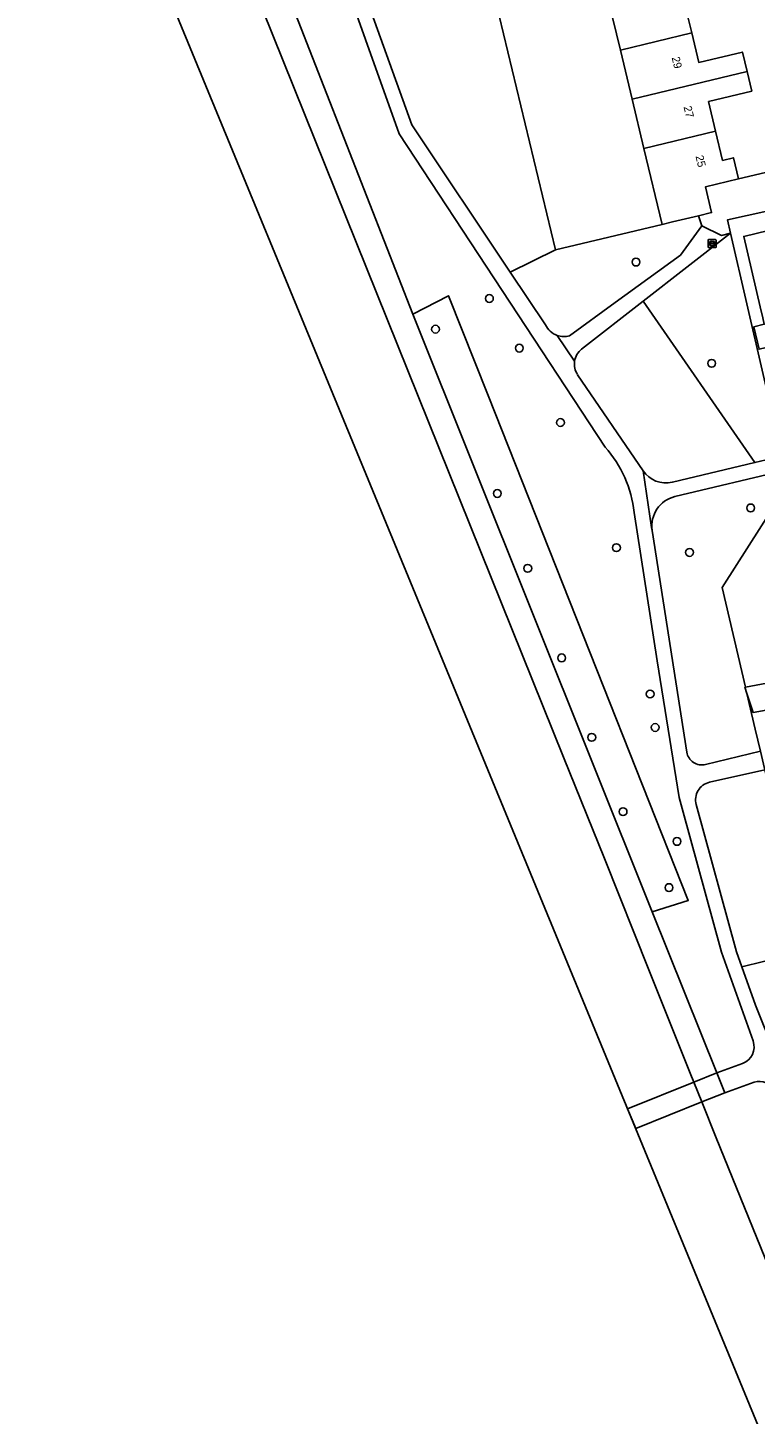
# Model space of a CAD drawing. Extents: x 158455 to 159797, y 387218 to 388672.
# Drawn here: x 159006.7 to 159097.6, y 388305.2 to 388478.4 of the extents above; entities that cross this region are included whole.
import ezdxf

# ---------------------------------------------------------------- set-up
doc = ezdxf.new("R2010")
doc.units = 0
for name, color, linetype in [('IMGEO_Boom', 7, 'Continuous'), ('IMGEO_Dek', 7, 'Continuous'), ('IMGEO_Erf', 7, 'Continuous'), ('IMGEO_Groenvoorziening', 7, 'Continuous'), ('IMGEO_Hek', 7, 'Continuous'), ('IMGEO_Meer_plas_ven_vijver', 7, 'Continuous'), ('IMGEO_Pand', 7, 'Continuous'), ('IMGEO_Pand_nummerreeks', 7, 'Continuous'), ('IMGEO_Rijbaan_lokaal_open', 7, 'Continuous'), ('IMGEO_Rioolput', 7, 'Continuous'), ('IMGEO_Voetpad_gesloten', 7, 'Continuous'), ('IMGEO_Voetpad_halfverhard', 7, 'Continuous'), ('IMGEO_Walbescherming', 7, 'Continuous')]:
    doc.layers.add(name, color=color, linetype=linetype)

msp = doc.modelspace()

# ---------------------------------------------------------------- linework, layer by layer
at = {"layer": 'IMGEO_Boom'}
for centre in [(159082.66, 388449.14), (159064.36, 388444.59), (159057.63, 388440.75), (159068.1, 388438.39), (159092.12, 388436.49), (159073.23, 388429.09), (159065.35, 388420.23), (159096.98, 388418.42), (159080.22, 388413.45), (159089.35, 388412.86), (159069.15, 388410.87), (159073.38, 388399.68), (159084.43, 388395.17), (159085.06, 388390.99), (159077.14, 388389.75), (159081.05, 388380.46), (159087.78, 388376.75), (159086.78, 388370.98)]:
    msp.add_circle(centre, 0.489, dxfattribs=at)
at = {"layer": 'IMGEO_Dek'}
msp.add_lwpolyline([(159082.63, 388340.86), (159090.88, 388344.19), (159093.75, 388345.35), (159092.74, 388347.82), (159089.88, 388346.67), (159081.61, 388343.34)], close=True, dxfattribs=at)
at = {"layer": 'IMGEO_Erf'}
for points in [[(159061.25, 388497.94), (159072.62, 388450.65), (159085.94, 388453.84), (159083.66, 388463.35), (159082.18, 388469.48), (159080.71, 388475.62), (159079.24, 388481.76)], [(159088.73, 388481.47), (159089.62, 388477.77), (159090.5, 388474.08), (159095.95, 388475.38), (159096.53, 388472.94), (159097.12, 388470.5), (159091.72, 388469.2), (159092.6, 388465.5), (159093.48, 388461.85), (159094.83, 388462.18), (159095.46, 388459.54), (159099.54, 388460.51), (159104.38, 388464.36), (159103.32, 388468.51), (159104.23, 388468.73), (159103.98, 388469.78), (159102.42, 388476.54), (159101.48, 388480.59)], [(159099, 388455.52), (159094.09, 388454.4), (159094.46, 388452.76), (159100.57, 388426.28)], [(159098.17, 388443.54), (159096.11, 388452.35), (159099.23, 388453.08)], [(159098.04, 388438.25), (159097.38, 388441.06), (159098.68, 388441.37)], [(159101.43, 388421.02), (159093.42, 388408.47), (159096.34, 388396.03), (159099.67, 388396.66)], [(159098.93, 388393.17), (159097.29, 388392.86), (159096.52, 388395.24), (159097.56, 388390.79)]]:
    msp.add_lwpolyline(points, dxfattribs=at)
at = {"layer": 'IMGEO_Groenvoorziening'}
for points in [[(159061.25, 388497.94), (159059.51, 388497.52), (159059.29, 388498.45), (159058.92, 388500), (159058.37, 388502.29), (159058.21, 388502.25), (159057.39, 388505.66), (159057.55, 388505.69), (159052.77, 388525.57), (159054.79, 388526.05), (159052.77, 388534.43), (159038.46, 388532.11), (159031.8, 388531.57), (159031.75, 388531.12), (159031.74, 388530.67), (159031.77, 388530.22), (159031.85, 388529.77), (159031.96, 388529.34), (159032.11, 388528.91), (159032.19, 388528.71), (159042.58, 388500), (159054.68, 388466.3), (159066.97, 388447.89), (159072.62, 388450.65)], [(159094.46, 388452.76), (159083.57, 388444.25), (159097.51, 388424.09), (159101.04, 388424.93), (159129.68, 388431.73), (159136.25, 388433.14), (159149.14, 388435.1), (159153.63, 388435.92), (159168.13, 388439.01), (159189.22, 388444.9), (159188.65, 388447.64), (159141.57, 388436.56), (159141.7, 388436.01), (159138.15, 388435.18), (159138.02, 388435.72), (159138.02, 388435.74), (159134.56, 388434.91), (159134.8, 388433.79), (159100.57, 388426.28)], [(159084.7, 388367.97), (159089.2, 388369.37), (159077.77, 388398.21), (159064.19, 388432.46), (159059.25, 388444.93), (159054.8, 388442.62)]]:
    msp.add_lwpolyline(points, close=True, dxfattribs=at)
for points in [[(159097.41, 388346.66), (159093.75, 388345.35), (159092.74, 388347.82), (159084.7, 388367.97), (159054.8, 388442.62), (159020.77, 388529.71), (159019.6, 388529.25), (159019.21, 388530.21), (159019.21, 388530.21), (159019.02, 388530.14)], [(159019.02, 388530.14), (159019.61, 388528.51), (159019.73, 388528.55), (159019.41, 388526.77), (159019.12, 388525.03), (159019.13, 388522.37), (159022.95, 388512.91), (159028.28, 388500), (159073.61, 388387.29), (159078.72, 388374.6), (159084.27, 388360.72), (159089.44, 388347.78), (159089.88, 388346.67), (159090.88, 388344.19), (159092.68, 388339.73), (159098.74, 388324.75), (159111.16, 388294.01)], [(159020.77, 388529.71), (159054.8, 388442.62), (159059.25, 388444.93), (159064.19, 388432.46), (159077.77, 388398.21), (159089.2, 388369.37), (159084.7, 388367.97), (159092.74, 388347.82), (159095.98, 388349.02)], [(159053.08, 388465.18), (159040.68, 388500)], [(159078.81, 388426.01), (159053.08, 388465.18)], [(159088.22, 388450.02), (159090.87, 388453.68), (159090.47, 388454.93), (159087.24, 388454.16), (159085.94, 388453.84), (159072.62, 388450.65), (159066.97, 388447.89), (159071.36, 388441.31)], [(159074.36, 388439.93), (159080.07, 388444.1), (159088.22, 388450.02)], [(159083.57, 388444.25), (159075.88, 388438.25)], [(159087.21, 388421.64), (159097.51, 388424.09), (159083.57, 388444.25)], [(159075.38, 388435.07), (159083.55, 388423.05)], [(159093.42, 388408.47), (159101.43, 388421.02), (159102.44, 388422.61), (159101.55, 388423.19), (159087.53, 388419.84)], [(159097.3, 388351.82), (159093.36, 388362.91), (159088.43, 388380.87), (159088.06, 388382.22), (159085.32, 388399.32), (159082.44, 388417.84)], [(159084.7, 388415.61), (159089.01, 388387.9)], [(159091.34, 388386.35), (159098.21, 388388.03), (159097.56, 388390.79), (159096.52, 388395.24), (159096.27, 388396.01), (159096.34, 388396.03), (159093.42, 388408.47)], [(159090.18, 388381.35), (159095.23, 388362.95), (159095.9, 388361.06), (159104, 388363.07), (159098.74, 388385.71), (159091.85, 388384.14)], [(159117.89, 388310.78), (159119.28, 388311.12), (159113.58, 388335.66), (159107.47, 388361.96), (159104.42, 388361.26), (159104, 388363.07), (159095.9, 388361.06), (159097.59, 388356.3), (159115.32, 388312.1)]]:
    msp.add_lwpolyline(points, dxfattribs=at)
for centre, radius, start, end in [((159073.66, 388442.36), 2.53, 204.494, 250.6201), ((159073.66, 388442.36), 2.53, 250.6174, 285.9429), ((159077.32, 388436.4), 2.35, 127.9368, 171.1253), ((159077.33, 388436.4), 2.36, 171.1489, 214.139), ((159067.81, 388416.24), 14.72, 6.2652, 41.6169), ((159086.4, 388425), 3.45, 214.2417, 283.4419), ((159088.4, 388416.19), 3.75, 103.4676, 188.8336), ((159090.89, 388388.2), 1.9, 188.8511, 283.9615), ((159092.35, 388381.95), 2.25, 102.8501, 195.3554), ((159095.22, 388351.08), 2.2, 290.1646, 19.5376), ((159098.08, 388344.77), 2, 21.9197, 109.572)]:
    msp.add_arc(centre, radius, start, end, dxfattribs=at)
at = {"layer": 'IMGEO_Hek'}
for points in [[(159081.61, 388343.34), (159089.88, 388346.67)], [(159092.74, 388347.82), (159089.88, 388346.67)], [(159090.88, 388344.19), (159093.75, 388345.35)], [(159090.88, 388344.19), (159082.63, 388340.86)]]:
    msp.add_lwpolyline(points, dxfattribs=at)
at = {"layer": 'IMGEO_Meer_plas_ven_vijver'}
msp.add_lwpolyline([(159111.16, 388294.01), (159098.74, 388324.75), (159092.68, 388339.73), (159090.88, 388344.19), (159089.88, 388346.67), (159089.44, 388347.78), (159084.27, 388360.72), (159078.72, 388374.6), (159073.61, 388387.29), (159028.28, 388500), (159022.95, 388512.91), (159019.13, 388522.37), (159017.99, 388525.2), (159016.84, 388528.11), (159016.47, 388529.1), (159006.71, 388525.15), (159054.51, 388409.13), (159120.66, 388248.54)], dxfattribs=at)
at = {"layer": 'IMGEO_Pand'}
for points in [[(159080.71, 388475.62), (159089.62, 388477.77), (159088.73, 388481.47), (159090.15, 388481.82), (159089.57, 388484.24), (159079.24, 388481.76)], [(159096.53, 388472.94), (159095.95, 388475.38), (159090.5, 388474.08), (159089.62, 388477.77), (159080.71, 388475.62), (159082.18, 388469.48)], [(159096.53, 388472.94), (159082.18, 388469.48), (159083.66, 388463.35), (159092.6, 388465.5), (159091.72, 388469.2), (159097.12, 388470.5)], [(159092.6, 388465.5), (159083.66, 388463.35), (159085.94, 388453.84), (159087.24, 388454.16), (159090.47, 388454.93), (159092.1, 388455.32), (159091.33, 388458.54), (159095.46, 388459.54), (159094.83, 388462.18), (159093.48, 388461.85)], [(159106.96, 388449.22), (159103.21, 388448.34), (159102.87, 388449.77), (159100.15, 388449.13), (159099.23, 388453.08), (159096.11, 388452.35), (159098.17, 388443.54), (159098.49, 388442.18), (159098.68, 388441.37), (159097.38, 388441.06), (159098.04, 388438.25), (159102.64, 388439.33), (159102.76, 388438.84), (159109.05, 388440.31)], [(159096.34, 388396.03), (159096.27, 388396.01), (159096.52, 388395.24), (159097.29, 388392.86), (159098.93, 388393.17), (159099.61, 388393.54), (159100.31, 388394.66), (159099.67, 388396.66)]]:
    msp.add_lwpolyline(points, close=True, dxfattribs=at)
at = {"layer": 'IMGEO_Rijbaan_lokaal_open'}
msp.add_lwpolyline([(159099.54, 388460.51), (159095.46, 388459.54), (159091.33, 388458.54), (159092.1, 388455.32), (159090.47, 388454.93), (159090.87, 388453.68), (159093.35, 388452.48), (159094.46, 388452.76), (159094.09, 388454.4), (159099, 388455.52)], dxfattribs=at)
at = {"layer": 'IMGEO_Rioolput'}
for p, q in [((159091.67, 388451.03), (159091.67, 388451.89)), ((159091.75, 388451.96), (159092.6, 388451.96)), ((159092.6, 388450.96), (159091.75, 388450.96)), ((159091.93, 388451.45), (159091.93, 388451.47)), ((159092.37, 388451.42), (159091.97, 388451.42)), ((159091.98, 388451.5), (159092.37, 388451.5)), ((159092.16, 388451.74), (159092.19, 388451.74)), ((159092.18, 388451.18), (159092.16, 388451.18)), ((159092.42, 388451.47), (159092.42, 388451.45)), ((159092.68, 388451.89), (159092.68, 388451.03))]:
    msp.add_line(p, q, dxfattribs=at)
for points in [[(159091.67, 388451.03), (159091.67, 388451.89)], [(159091.75, 388451.96), (159092.6, 388451.96)], [(159092.6, 388450.96), (159091.75, 388450.96)], [(159092.68, 388451.89), (159092.68, 388451.03)]]:
    msp.add_lwpolyline(points, dxfattribs=at)
for centre, radius, start, end in [((159091.75, 388451.88), 0.0765, 91.552, 178.448), ((159091.75, 388451.88), 0.0765, 91.552, 178.448), ((159091.75, 388451.03), 0.0765, 181.552, 268.448), ((159091.75, 388451.03), 0.0765, 181.552, 268.448), ((159091.97, 388451.46), 0.0403, 85.8775, 175.7526), ((159091.97, 388451.45), 0.0366, 178.938, 274.7102), ((159092.38, 388451.46), 0.0386, 1.7309, 96.639), ((159092.37, 388451.46), 0.043, 264.8664, 352.4533), ((159092.6, 388451.88), 0.0765, 1.552, 88.448), ((159092.6, 388451.88), 0.0765, 1.552, 88.448), ((159092.6, 388451.03), 0.0765, 271.552, 358.448), ((159092.6, 388451.03), 0.0765, 271.552, 358.448)]:
    msp.add_arc(centre, radius, start, end, dxfattribs=at)
for centre, major_axis, ratio, start_param, end_param in [((159092.16, 388451.46), (-0.387, 0.002), 0.722429, 4.712389, 7.853982), ((159092.19, 388451.46), (-0.39, 0.002), 0.717154, 1.570796, 4.712389)]:
    msp.add_ellipse(centre, major_axis=major_axis, ratio=ratio, start_param=start_param, end_param=end_param, dxfattribs=at)
at = {"layer": 'IMGEO_Voetpad_gesloten'}
msp.add_lwpolyline([(159082.63, 388340.86), (159090.88, 388344.19), (159093.75, 388345.35), (159092.74, 388347.82), (159089.88, 388346.67), (159081.61, 388343.34)], close=True, dxfattribs=at)
at = {"layer": 'IMGEO_Voetpad_halfverhard'}
for points in [[(159071.36, 388441.31), (159066.97, 388447.89), (159054.68, 388466.3), (159042.58, 388500), (159032.19, 388528.71), (159030.54, 388528.03), (159040.68, 388500), (159053.08, 388465.18), (159078.81, 388426.01)], [(159083.57, 388444.25), (159094.46, 388452.76), (159093.35, 388452.48), (159090.87, 388453.68), (159088.22, 388450.02), (159080.07, 388444.1), (159074.36, 388439.93)], [(159075.88, 388438.25), (159083.57, 388444.25)], [(159189.8, 388445.07), (159189.22, 388444.9), (159168.13, 388439.01), (159153.63, 388435.92), (159149.14, 388435.1), (159136.25, 388433.14), (159129.68, 388431.73), (159101.04, 388424.93), (159097.51, 388424.09), (159087.21, 388421.64)], [(159075, 388436.76), (159072.82, 388439.98)], [(159072.82, 388439.98), (159075, 388436.76)], [(159084.7, 388415.61), (159084.6, 388415.99), (159083.55, 388423.05), (159075.38, 388435.07)], [(159083.55, 388423.05), (159084.6, 388415.99), (159084.7, 388415.61)], [(159087.53, 388419.84), (159101.55, 388423.19), (159102.44, 388422.61), (159101.43, 388421.02), (159102.4, 388420.42), (159103.12, 388421.55), (159103.98, 388422.9)], [(159082.44, 388417.84), (159085.32, 388399.32), (159088.06, 388382.22), (159088.43, 388380.87), (159093.36, 388362.91), (159097.3, 388351.82)], [(159089.01, 388387.9), (159084.7, 388415.61)], [(159091.85, 388384.14), (159098.74, 388385.71), (159098.7, 388385.87), (159098.21, 388388.03), (159091.34, 388386.35)], [(159099.93, 388345.52), (159113.38, 388311.35), (159115.32, 388312.1), (159097.59, 388356.3), (159095.9, 388361.06), (159095.23, 388362.95), (159090.18, 388381.35)], [(159095.98, 388349.02), (159092.74, 388347.82), (159093.75, 388345.35), (159097.41, 388346.66)]]:
    msp.add_lwpolyline(points, dxfattribs=at)
for centre, radius, start, end in [((159073.66, 388442.36), 2.53, 204.494, 250.6201), ((159073.66, 388442.36), 2.53, 250.6174, 285.9429), ((159077.32, 388436.4), 2.35, 127.9368, 171.1253), ((159077.33, 388436.4), 2.36, 171.1489, 214.139), ((159067.81, 388416.24), 14.72, 6.2652, 41.6169), ((159086.4, 388425), 3.45, 214.2417, 283.4419), ((159088.4, 388416.19), 3.75, 103.4676, 188.8336), ((159090.89, 388388.2), 1.9, 188.8511, 283.9615), ((159092.35, 388381.95), 2.25, 102.8501, 195.3554), ((159095.22, 388351.08), 2.2, 290.1646, 19.5376), ((159098.08, 388344.77), 2, 21.9197, 109.572)]:
    msp.add_arc(centre, radius, start, end, dxfattribs=at)
at = {"layer": 'IMGEO_Walbescherming'}
for points in [[(159078.72, 388374.6), (159073.61, 388387.29)], [(159089.44, 388347.78), (159084.27, 388360.72)], [(159098.74, 388324.75), (159092.68, 388339.73)]]:
    msp.add_lwpolyline(points, dxfattribs=at)

# ---------------------------------------------------------------- texts
at = {"layer": 'IMGEO_Pand_nummerreeks'}
for s, p in [('29', (159087.11, 388474.68)), ('27', (159088.6, 388468.52)), ('25', (159090.09, 388462.36))]:
    msp.add_text(s, height=1, rotation=283.5763, dxfattribs=at).set_placement(p)

doc.saveas('drawing.dxf')
